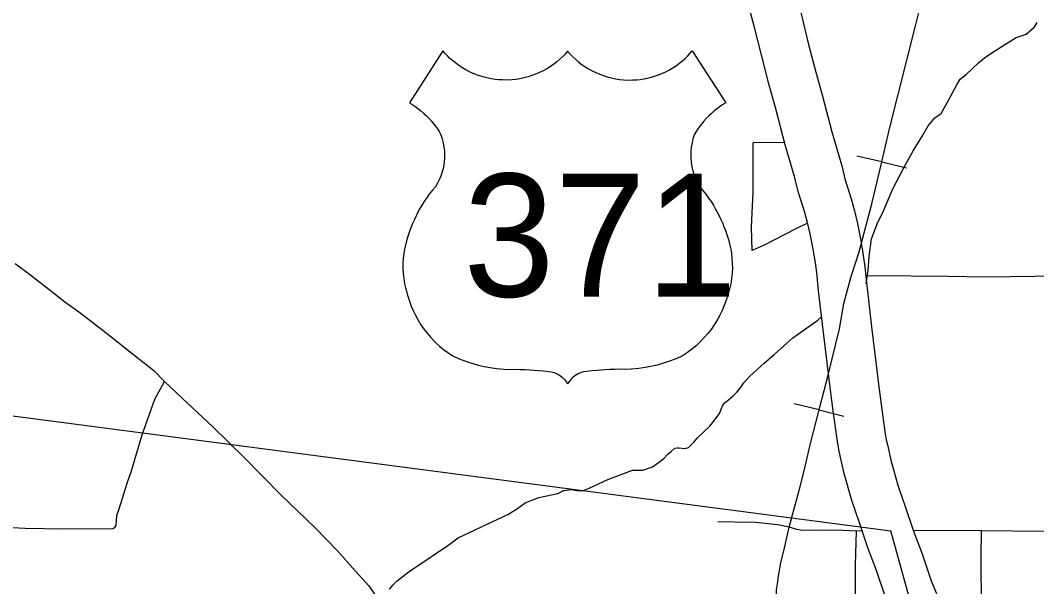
# Model space of a CAD drawing. Extents: x 61396 to 64680, y 55472 to 57605.
# Drawn here: x 62618.7 to 62782.6, y 56115 to 56206.3 of the extents above; entities that cross this region are included whole.
import ezdxf

# ---------------------------------------------------------------- set-up
doc = ezdxf.new("R2010")
doc.units = 0
for name, color, linetype in [('15', 7, 'Continuous'), ('22', 7, 'Continuous'), ('33', 7, 'Continuous'), ('34', 7, 'Continuous'), ('35', 7, 'Continuous'), ('40', 7, 'Continuous'), ('Default', 7, 'Continuous'), ('R_Draft', 7, 'Continuous')]:
    doc.layers.add(name, color=color, linetype=linetype)

msp = doc.modelspace()

# ---------------------------------------------------------------- linework, layer by layer
at = {"layer": '15'}
for points in [[(62758.33, 56113.2), (62756.82, 56117.67), (62755.41, 56121.31), (62754, 56125.49), (62752.85, 56128.93), (62751.62, 56133.27), (62750.97, 56136.13), (62750.73, 56137.12), (62750.44, 56138.79), (62749.82, 56143.38), (62749.39, 56146.69), (62749.11, 56148.92), (62748.26, 56155.99), (62747.46, 56162.72), (62747.16, 56165.69), (62746.96, 56167.23), (62746.58, 56169.43), (62746.1, 56171.89), (62745.67, 56173.71), (62745.25, 56175.34), (62744.16, 56178.72), (62743.66, 56180.93), (62742.1, 56186.25), (62740.52, 56192.27), (62739.49, 56195.89), (62738.29, 56200.52), (62737.02, 56205.61), (62736.24, 56208.55)], [(62744.58, 56207.56), (62745.86, 56202.44), (62747.03, 56197.95), (62748.06, 56194.33), (62749.63, 56188.34), (62751.23, 56182.88), (62751.7, 56180.78), (62752.75, 56177.52), (62753.25, 56175.59), (62753.74, 56173.55), (62754.27, 56170.84), (62754.68, 56168.39), (62754.92, 56166.6), (62755.23, 56163.57), (62756.01, 56156.92), (62756.87, 56149.88), (62757.14, 56147.67), (62757.57, 56144.41), (62758.17, 56139.98), (62758.39, 56138.7), (62758.58, 56137.91), (62759.19, 56135.2), (62760.32, 56131.24), (62761.41, 56127.98), (62762.76, 56123.96), (62764.16, 56120.33), (62765.63, 56115.98), (62766.5, 56113.92)]]:
    msp.add_lwpolyline(points, dxfattribs=at)
at = {"layer": '22'}
for points in [[(62706.99, 56201.33), (62706.58, 56200.87), (62706.19, 56200.47), (62705.74, 56200.05), (62705.26, 56199.64), (62704.79, 56199.27), (62704.23, 56198.88), (62703.62, 56198.5), (62702.93, 56198.12), (62702.06, 56197.72), (62701.38, 56197.46), (62700.62, 56197.21), (62699.93, 56197.03), (62699.29, 56196.9), (62698.61, 56196.79), (62697.99, 56196.73), (62697.14, 56196.69), (62696.45, 56196.7), (62695.85, 56196.73), (62695.28, 56196.79), (62694.7, 56196.88), (62693.97, 56197.03), (62693.29, 56197.21), (62692.47, 56197.47), (62691.77, 56197.75), (62691.14, 56198.04), (62690.56, 56198.34), (62690.03, 56198.66), (62689.43, 56199.05), (62688.88, 56199.45), (62688.41, 56199.84), (62688.01, 56200.19), (62687.6, 56200.59), (62687.2, 56201.01), (62686.88, 56201.38), (62681.47, 56193.01), (62681.86, 56192.78), (62682.32, 56192.48), (62682.75, 56192.17), (62683.33, 56191.72), (62683.8, 56191.32), (62684.21, 56190.93), (62684.63, 56190.51), (62685.06, 56190.03), (62685.37, 56189.66), (62685.67, 56189.27), (62685.98, 56188.84), (62686.28, 56188.39), (62686.55, 56187.85), (62686.76, 56187.2), (62686.92, 56186.56), (62687.04, 56185.87), (62687.11, 56185.23), (62687.13, 56184.61), (62687.11, 56184.03), (62687.08, 56183.56), (62687, 56182.99), (62686.89, 56182.46), (62686.74, 56181.88), (62686.58, 56181.37), (62686.36, 56180.8), (62686.01, 56180.06), (62685.65, 56179.48), (62685.21, 56178.96), (62684.68, 56178.28), (62684.25, 56177.68), (62683.85, 56177.09), (62683.48, 56176.5), (62683.17, 56175.98), (62682.9, 56175.49), (62682.6, 56174.9), (62682.27, 56174.22), (62681.98, 56173.55), (62681.77, 56173.06), (62681.53, 56172.42), (62681.27, 56171.64), (62681.06, 56170.99), (62680.87, 56170.28), (62680.68, 56169.46), (62680.56, 56168.73), (62680.48, 56167.97), (62680.43, 56167.14), (62680.42, 56166.36), (62680.46, 56165.59), (62680.55, 56164.69), (62680.69, 56163.84), (62680.83, 56163.2), (62680.98, 56162.64), (62681.16, 56162), (62681.41, 56161.2), (62681.77, 56160.24), (62682.08, 56159.53), (62682.43, 56158.8), (62682.82, 56158.09), (62683.33, 56157.26), (62683.86, 56156.51), (62684.37, 56155.85), (62684.95, 56155.18), (62685.7, 56154.4), (62686.33, 56153.82), (62686.98, 56153.27)], [(62706.99, 56201.33), (62707.4, 56200.87), (62707.79, 56200.47), (62708.24, 56200.05), (62708.72, 56199.64), (62709.19, 56199.27), (62709.75, 56198.88), (62710.36, 56198.5), (62711.05, 56198.12), (62711.92, 56197.72), (62712.59, 56197.46), (62713.35, 56197.21), (62714.05, 56197.03), (62714.69, 56196.9), (62715.36, 56196.79), (62715.98, 56196.73), (62716.83, 56196.69), (62717.52, 56196.7), (62718.13, 56196.73), (62718.7, 56196.79), (62719.28, 56196.88), (62720.01, 56197.03), (62720.68, 56197.21), (62721.51, 56197.47), (62722.2, 56197.75), (62722.83, 56198.04), (62723.41, 56198.34), (62723.95, 56198.66), (62724.55, 56199.05), (62725.1, 56199.45), (62725.57, 56199.84), (62725.97, 56200.19), (62726.37, 56200.59), (62726.77, 56201.01), (62727.1, 56201.38), (62732.51, 56193.01), (62732.12, 56192.78), (62731.66, 56192.48), (62731.22, 56192.17), (62730.64, 56191.72), (62730.18, 56191.32), (62729.77, 56190.93), (62729.35, 56190.51), (62728.92, 56190.03), (62728.61, 56189.66), (62728.31, 56189.27), (62728, 56188.84), (62727.7, 56188.39), (62727.42, 56187.85), (62727.21, 56187.2), (62727.05, 56186.56), (62726.93, 56185.87), (62726.87, 56185.23), (62726.85, 56184.61), (62726.86, 56184.03), (62726.9, 56183.56), (62726.98, 56182.99), (62727.08, 56182.46), (62727.23, 56181.88), (62727.4, 56181.37), (62727.62, 56180.8), (62727.97, 56180.06), (62728.33, 56179.48), (62728.77, 56178.96), (62729.3, 56178.28), (62729.73, 56177.68), (62730.13, 56177.09), (62730.5, 56176.5), (62730.8, 56175.98), (62731.08, 56175.49), (62731.38, 56174.9), (62731.71, 56174.22), (62732, 56173.55), (62732.2, 56173.06), (62732.44, 56172.42), (62732.71, 56171.64), (62732.92, 56170.99), (62733.11, 56170.28), (62733.29, 56169.46), (62733.41, 56168.73), (62733.5, 56167.97), (62733.55, 56167.14), (62733.56, 56166.36), (62733.52, 56165.59), (62733.43, 56164.69), (62733.29, 56163.84), (62733.15, 56163.2), (62733, 56162.64), (62732.81, 56162), (62732.57, 56161.2), (62732.21, 56160.24), (62731.9, 56159.53), (62731.55, 56158.8), (62731.15, 56158.09), (62730.64, 56157.26), (62730.12, 56156.51), (62729.61, 56155.85), (62729.03, 56155.18), (62728.28, 56154.4), (62727.65, 56153.82), (62726.99, 56153.27)], [(62686.98, 56153.27), (62687.66, 56152.76), (62688.48, 56152.22), (62689.5, 56151.77), (62690.7, 56151.31), (62691.68, 56150.99), (62692.56, 56150.74), (62693.55, 56150.51), (62694.48, 56150.34), (62695.49, 56150.2), (62696.75, 56150.1), (62697.72, 56150.06), (62698.55, 56150.07), (62699.35, 56150.06), (62700.16, 56150.03), (62700.92, 56149.99), (62701.59, 56149.95), (62702.25, 56149.89), (62703.09, 56149.81), (62703.91, 56149.71), (62704.4, 56149.64), (62704.81, 56149.56), (62705.3, 56149.35), (62705.58, 56149.2), (62705.83, 56149.03), (62706.16, 56148.76), (62706.49, 56148.43), (62706.75, 56148.1), (62706.99, 56147.71)], [(62726.99, 56153.27), (62726.31, 56152.76), (62725.5, 56152.22), (62724.48, 56151.77), (62723.28, 56151.31), (62722.3, 56150.99), (62721.42, 56150.74), (62720.43, 56150.51), (62719.49, 56150.34), (62718.49, 56150.2), (62717.23, 56150.1), (62716.26, 56150.06), (62715.43, 56150.07), (62714.62, 56150.06), (62713.82, 56150.03), (62713.05, 56149.99), (62712.39, 56149.95), (62711.73, 56149.89), (62710.89, 56149.81), (62710.07, 56149.71), (62709.58, 56149.64), (62709.17, 56149.56), (62708.68, 56149.35), (62708.4, 56149.2), (62708.15, 56149.03), (62707.81, 56148.76), (62707.49, 56148.43), (62707.23, 56148.1), (62706.99, 56147.71)]]:
    msp.add_lwpolyline(points, dxfattribs=at)
at = {"layer": '33'}
msp.add_line((62773.68, 56124.11), (62783.85, 56123.97), dxfattribs=at)
for points in [[(62736.78, 56169.24), (62736.66, 56172.97), (62736.93, 56178.7), (62736.9, 56186.59)], [(62742, 56186.65), (62736.9, 56186.59)], [(62745.69, 56173.64), (62743.82, 56172.73), (62738.7, 56170.07), (62736.78, 56169.24)], [(62617.9, 56167.11), (62620.17, 56165.43), (62623.77, 56162.6), (62625.9, 56160.95), (62628.3, 56159.24), (62632.09, 56156.34), (62637.98, 56151.65), (62640.22, 56149.86), (62641.98, 56148.1)], [(62755.06, 56165.19), (62762.39, 56165.16), (62768.39, 56165.06), (62774.35, 56165), (62786.43, 56165.13)], [(62641.98, 56148.1), (62645.73, 56144.57), (62649.73, 56140.84), (62654.88, 56135.79), (62660.8, 56129.81), (62666.2, 56124.55), (62669.89, 56120.79), (62672.74, 56117.59), (62674.93, 56115.15), (62677.55, 56111.29), (62679.11, 56108.68), (62681.44, 56104.89), (62684.75, 56100.85), (62689, 56095.98), (62693.21, 56091.66), (62695.82, 56088.81), (62698.32, 56085.94), (62698.79, 56085.05), (62699.12, 56083.9), (62699.23, 56082.45), (62699.12, 56077.67), (62698.92, 56072.99)], [(62742.71, 56124.65), (62740.89, 56124.98), (62737.29, 56125.38), (62733.91, 56125.45), (62731.21, 56125.5)], [(62753.6, 56124), (62751.38, 56124.1), (62747.49, 56124.17), (62744.89, 56124.07), (62743.98, 56124.23), (62742.71, 56124.65)], [(62753.43, 56111.84), (62753.44, 56118.53), (62753.6, 56124)], [(62754.49, 56124.05), (62753.6, 56124)], [(62762.71, 56124.09), (62765.39, 56124.14), (62773.68, 56124.11)], [(62773.68, 56124.11), (62773.65, 56119.72), (62773.69, 56111.55)]]:
    msp.add_lwpolyline(points, dxfattribs=at)
at = {"layer": '34'}
msp.add_lwpolyline([(62617.47, 56124.55), (62619.47, 56124.49), (62625.73, 56124.34), (62633.66, 56124.43), (62634.03, 56124.67), (62634.15, 56124.97), (62634.21, 56125.58), (62634.27, 56126.52), (62634.6, 56127.43), (62636, 56131.87), (62636.58, 56133.57), (62638.37, 56139.49), (62640.38, 56145.27), (62641.98, 56148.1)], dxfattribs=at)
at = {"layer": '35'}
for points in [[(62755.15, 56163.82), (62755.48, 56166.02), (62755.65, 56168.31), (62755.99, 56171.11), (62757.05, 56173.78), (62757.77, 56175.26), (62759.47, 56179.17), (62761.29, 56182.64), (62762.73, 56185.27), (62764.3, 56187.82), (62765.15, 56189.3), (62766.21, 56190.62), (62767.23, 56191.3), (62768.29, 56193.25), (62769.82, 56196.05), (62770.33, 56196.85), (62771.26, 56197.61), (62773.25, 56199.48), (62774.23, 56200.29), (62775.75, 56201.3), (62779.36, 56203.55), (62780.93, 56204.1), (62782.29, 56205.25), (62782.75, 56205.97)], [(62698.89, 56127.64), (62700.12, 56128.57), (62702.37, 56129.42), (62705.43, 56130.06), (62706.4, 56130.52), (62707.59, 56130.69), (62708.44, 56130.52), (62709.41, 56130.48), (62710.47, 56130.9), (62713.49, 56132.3), (62714.76, 56132.81), (62717.47, 56133.79), (62719.13, 56133.83), (62720.7, 56134.34), (62721.67, 56135.06), (62722.52, 56135.7), (62723.2, 56136.46), (62723.71, 56136.84), (62724.3, 56137.35), (62724.64, 56137.39), (62724.94, 56137.39), (62725.96, 56137.31), (62726.47, 56137.48), (62727.36, 56138.33), (62727.95, 56139.05), (62729.9, 56140.91), (62730.75, 56141.93), (62731.47, 56142.95), (62732.02, 56144.31), (62732.4, 56144.73), (62733, 56145.2), (62733.68, 56145.79), (62734.31, 56146.43), (62734.99, 56147.23), (62735.42, 56147.91), (62736.35, 56148.89), (62737.54, 56150.03), (62738.68, 56151.05), (62740.29, 56152.45), (62743.31, 56155.12), (62747.33, 56158), (62747.89, 56158.46)], [(62678.24, 56114.66), (62678.83, 56115.34), (62679.51, 56115.98), (62681.42, 56117.5), (62685.02, 56119.92), (62687.65, 56121.66), (62689.31, 56122.93), (62694.14, 56125.18), (62697.32, 56126.66), (62698.89, 56127.64)]]:
    msp.add_lwpolyline(points, dxfattribs=at)
at = {"layer": '40'}
for p, q in [((62757.65, 56183.49), (62753.64, 56184.43)), ((62757.65, 56183.49), (62761.67, 56182.54)), ((62752.15, 56162.86), (62752.79, 56165.19)), ((62751.56, 56160.7), (62752.15, 56162.86)), ((62747.54, 56143.52), (62743.54, 56144.53)), ((62747.54, 56143.52), (62751.54, 56142.51))]:
    msp.add_line(p, q, dxfattribs=at)
for points in [[(62740.83, 56115.47), (62741, 56116.73), (62741.4, 56118.89), (62742, 56121.49), (62742.71, 56124.65), (62744.42, 56130.99), (62745.12, 56133.72), (62746.12, 56137.91), (62747.65, 56143.96), (62749.05, 56149.35), (62750.84, 56156.59), (62751.56, 56160.7), (62752.15, 56162.86), (62752.79, 56165.19), (62754.04, 56168.98), (62756.12, 56176.94), (62757.5, 56182.81), (62758.92, 56188.85), (62763.12, 56205.44), (62763.74, 56208)], [(62752.79, 56165.19), (62754.04, 56168.98), (62756.12, 56176.94), (62757.5, 56182.81), (62758.92, 56188.85), (62763.12, 56205.44), (62763.74, 56208)], [(62742.71, 56124.65), (62744.42, 56130.99), (62745.12, 56133.72), (62746.12, 56137.91), (62747.65, 56143.96), (62749.05, 56149.35), (62750.84, 56156.59), (62751.56, 56160.7)], [(62743.28, 56093.9), (62741.33, 56099.11), (62740.86, 56101.4), (62740.6, 56102.73), (62740.43, 56103.73), (62740.2, 56107.95), (62740.37, 56110.95), (62740.53, 56112.24), (62740.63, 56113.01), (62740.67, 56113.81), (62740.7, 56114.54), (62740.83, 56115.47), (62741, 56116.73), (62741.4, 56118.89), (62742, 56121.49), (62742.71, 56124.65)], [(62740.7, 56114.54), (62740.83, 56115.47)]]:
    msp.add_lwpolyline(points, dxfattribs=at)
at = {"layer": 'Default'}
msp.add_line((61966.56, 56227.72), (62759.13, 56124.03), dxfattribs=at)
at = {"layer": 'R_Draft'}
msp.add_lwpolyline([(62651.44, 56045.01), (62657.89, 56042.1), (62667.88, 56028.82), (62681.41, 56027.05), (62698.61, 56027.43), (62718.21, 56030.34), (62762.7, 56029.16), (62763, 56110.09), (62759.13, 56124.03)], dxfattribs=at)

# ---------------------------------------------------------------- texts
at = {"layer": '22'}
msp.add_text('371', height=19.8, dxfattribs=at).set_placement((62690.16, 56161.79))

doc.saveas('drawing.dxf')
